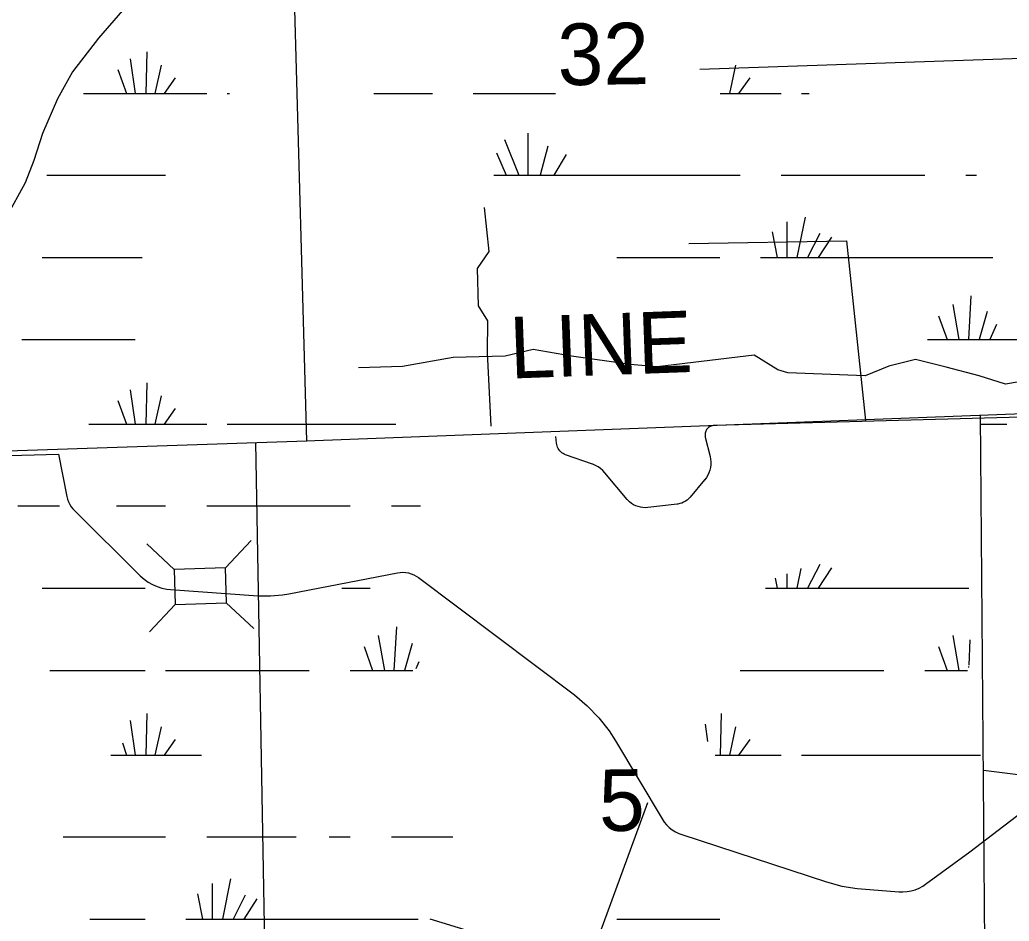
# Model space of a CAD drawing. Extents: x 2480962 to 2688785, y 277103 to 599240.
# Drawn here: x 2583671 to 2590907, y 526041 to 532634 of the extents above; entities that cross this region are included whole.
import ezdxf

# ---------------------------------------------------------------- set-up
doc = ezdxf.new("R2010")
doc.units = 0
for name, color, linetype in [('Local Roads Improved', 7, 'Continuous'), ('Section Lines', 7, 'Continuous'), ('Section Numbers', 7, 'Continuous'), ('Swamps', 7, 'Continuous'), ('Township and Range lines', 7, 'Continuous'), ('Uninventoried Roads and Features', 7, 'Continuous')]:
    doc.layers.add(name, color=color, linetype=linetype)

msp = doc.modelspace()

# ---------------------------------------------------------------- linework, layer by layer
at = {"layer": 'Local Roads Improved'}
msp.add_lwpolyline([(2584422.341, 532701.47), (2584246.39, 532498.792), (2584057.076, 532253.797), (2583945.714, 532055.574), (2583836.58, 531801.67), (2583774.218, 531605.674), (2583709.628, 531440.86), (2583571.54, 531186.956)], dxfattribs=at)
at = {"layer": 'Section Lines'}
for p, q in [((2585770.198, 529554.036), (2585621.138, 534894.25)), ((2590695.531, 529742.256), (2590739.116, 524343.95)), ((2585491.167, 524187.718), (2585398.167, 529541.495))]:
    msp.add_line(p, q, dxfattribs=at)
at = {"layer": 'Swamps'}
for points in [[(2584599.953, 532399.568), (2584592.456, 532095.194)], [(2584477.453, 532347.567), (2584514.706, 532095.193)], [(2584703.954, 532303.07), (2584659.456, 532095.195)], [(2588905.203, 532303.007), (2588860.705, 532095.194)], [(2584388.454, 532269.628), (2584451.456, 532095.192)], [(2584807.705, 532210.259), (2584726.206, 532095.196)], [(2589009.204, 532210.259), (2588927.455, 532095.195)], [(2584135.956, 532095.187), (2584451.456, 532095.192)], [(2584451.456, 532095.192), (2584514.706, 532095.193)], [(2584514.706, 532095.193), (2584592.456, 532095.194)], [(2584592.456, 532095.194), (2584659.456, 532095.195)], [(2584659.456, 532095.195), (2584726.206, 532095.196)], [(2584726.206, 532095.196), (2585037.956, 532095.201)], [(2585186.456, 532095.203), (2585204.956, 532095.203)], [(2586258.956, 532095.219), (2586689.456, 532095.225)], [(2586986.456, 532095.23), (2587587.706, 532095.176)], [(2588793.955, 532095.193), (2588860.705, 532095.194)], [(2588860.705, 532095.194), (2588927.455, 532095.195)], [(2588927.455, 532095.195), (2589239.205, 532095.2)], [(2589387.705, 532095.202), (2589443.455, 532095.203)], [(2587387.209, 531805.737), (2587387.213, 531497.675)], [(2587216.46, 531757.484), (2587320.463, 531497.674)], [(2587157.211, 531660.984), (2587227.713, 531497.672)], [(2587531.96, 531709.239), (2587476.213, 531497.676)], [(2587665.711, 531649.803), (2587576.463, 531497.678)], [(2583868.713, 531497.686), (2584737.213, 531497.699)], [(2587138.463, 531497.671), (2587227.713, 531497.672)], [(2587227.713, 531497.672), (2587320.463, 531497.674)], [(2587320.463, 531497.674), (2587387.213, 531497.675)], [(2587387.213, 531497.675), (2587476.213, 531497.676)], [(2587476.213, 531497.676), (2587576.463, 531497.678)], [(2587576.463, 531497.678), (2588938.712, 531497.636)], [(2589239.212, 531497.64), (2590289.462, 531497.656)], [(2590590.212, 531497.66), (2590668.212, 531497.661)], [(2589279.966, 531156.204), (2589279.969, 530896.393)], [(2589413.716, 531189.644), (2589354.219, 530896.394)], [(2589172.467, 531082.016), (2589209.469, 530896.392)], [(2589521.217, 531070.833), (2589432.219, 530896.395)], [(2589606.717, 531044.897), (2589510.219, 530896.397)], [(2583835.471, 530896.437), (2584566.47, 530896.448)], [(2588036.719, 530896.437), (2588790.219, 530896.386)], [(2589086.969, 530896.39), (2589209.469, 530896.392)], [(2589209.469, 530896.392), (2589279.969, 530896.393)], [(2589279.969, 530896.393), (2589354.219, 530896.394)], [(2589354.219, 530896.394), (2589432.219, 530896.395)], [(2589432.219, 530896.395), (2589510.219, 530896.397)], [(2589510.219, 530896.397), (2590786.969, 530896.416)], [(2590627.222, 530614.351), (2590608.726, 530295.165)], [(2590493.723, 530551.225), (2590538.226, 530295.164)], [(2590745.973, 530499.291), (2590686.726, 530295.166)], [(2590389.724, 530469.598), (2590452.976, 530295.163)], [(2590812.974, 530406.48), (2590764.726, 530295.168)], [(2583686.978, 530295.188), (2584514.727, 530295.2)], [(2590308.226, 530295.161), (2590452.976, 530295.163)], [(2590452.976, 530295.163), (2590538.226, 530295.164)], [(2590538.226, 530295.164), (2590608.726, 530295.165)], [(2590608.726, 530295.165), (2590686.726, 530295.166)], [(2590686.726, 530295.166), (2590764.726, 530295.168)], [(2590764.726, 530295.168), (2591113.475, 530295.173)], [(2584599.981, 529979.702), (2584592.485, 529675.39)], [(2584477.482, 529927.763), (2584514.485, 529675.389)], [(2584388.483, 529849.825), (2584451.485, 529675.388)], [(2584703.982, 529883.204), (2584659.235, 529675.391)], [(2584807.733, 529790.393), (2584726.235, 529675.392)], [(2584176.985, 529675.384), (2584451.485, 529675.388)], [(2584451.485, 529675.388), (2584514.485, 529675.389)], [(2584514.485, 529675.389), (2584592.485, 529675.39)], [(2584592.485, 529675.39), (2584659.235, 529675.391)], [(2584659.235, 529675.391), (2584726.235, 529675.392)], [(2584726.235, 529675.392), (2585037.985, 529675.397)], [(2585186.484, 529675.399), (2586422.234, 529675.355)], [(2590694.233, 529675.356), (2590890.733, 529675.359)], [(2583657.242, 529077.817), (2583961.492, 529077.821)], [(2584377.242, 529077.827), (2584737.242, 529077.833)], [(2585037.992, 529077.837), (2586088.241, 529077.853)], [(2586388.991, 529077.857), (2586600.491, 529077.86)], [(2589383.995, 528621.341), (2589354.247, 528476.591)], [(2589521.245, 528651.03), (2589432.247, 528476.592)], [(2589606.745, 528625.032), (2589510.247, 528476.593)], [(2589194.746, 528550.838), (2589209.497, 528476.589)], [(2589279.996, 528580.527), (2589279.997, 528476.59)], [(2583835.499, 528476.572), (2584588.749, 528476.583)], [(2586025.248, 528476.604), (2586232.998, 528476.607)], [(2589124.247, 528476.587), (2589209.497, 528476.589)], [(2589209.497, 528476.589), (2589279.997, 528476.59)], [(2589279.997, 528476.59), (2589354.247, 528476.591)], [(2589354.247, 528476.591), (2589432.247, 528476.592)], [(2589432.247, 528476.592), (2589510.247, 528476.593)], [(2589510.247, 528476.593), (2590612.496, 528476.609)], [(2586426.001, 528194.548), (2586407.505, 527875.362)], [(2586292.252, 528131.421), (2586337.005, 527875.361)], [(2590493.75, 528131.422), (2590538.253, 527875.361)], [(2590620.001, 528097.986), (2590612.503, 527912.425)], [(2586188.503, 528049.795), (2586251.505, 527875.36)], [(2586541.003, 528072.05), (2586485.255, 527875.363)], [(2590389.751, 528049.796), (2590452.753, 527875.359)], [(2586589.254, 527938.427), (2586567.005, 527886.489)], [(2590608.753, 527905.05), (2590608.753, 527897.612)], [(2583891.006, 527875.325), (2584588.756, 527875.335)], [(2584737.256, 527875.337), (2585787.505, 527875.353)], [(2586088.255, 527875.357), (2586251.505, 527875.36)], [(2586251.505, 527875.36), (2586337.005, 527875.361)], [(2586337.005, 527875.361), (2586407.505, 527875.362)], [(2586407.505, 527875.362), (2586485.255, 527875.363)], [(2586485.255, 527875.363), (2586544.755, 527875.364)], [(2588938.504, 527875.337), (2589989.003, 527875.352)], [(2590289.503, 527875.357), (2590452.753, 527875.359)], [(2590452.753, 527875.359), (2590538.253, 527875.361)], [(2590538.253, 527875.361), (2590601.253, 527875.362)], [(2584600.009, 527559.898), (2584592.513, 527255.524)], [(2588801.258, 527559.836), (2588793.761, 527255.525)], [(2584477.51, 527507.897), (2584514.513, 527255.523)], [(2584703.761, 527463.4), (2584659.263, 527255.525)], [(2588682.509, 527481.897), (2588701.01, 527355.71)], [(2588905.259, 527463.338), (2588860.761, 527255.526)], [(2584421.762, 527344.584), (2584451.513, 527255.522)], [(2584807.762, 527370.59), (2584726.263, 527255.526)], [(2589009.01, 527370.59), (2588927.511, 527255.527)], [(2584336.513, 527255.521), (2584451.513, 527255.522)], [(2584451.513, 527255.522), (2584514.513, 527255.523)], [(2584514.513, 527255.523), (2584592.513, 527255.524)], [(2584592.513, 527255.524), (2584659.263, 527255.525)], [(2584659.263, 527255.525), (2584726.263, 527255.526)], [(2584726.263, 527255.526), (2585000.763, 527255.53)], [(2588756.761, 527255.524), (2588793.761, 527255.525)], [(2588793.761, 527255.525), (2588860.761, 527255.526)], [(2588860.761, 527255.526), (2588927.511, 527255.527)], [(2588927.511, 527255.527), (2589239.261, 527255.532)], [(2589387.761, 527255.534), (2590697.76, 527255.553)], [(2583987.52, 526658.018), (2584737.27, 526658.029)], [(2585038.02, 526657.971), (2585691.02, 526657.981)], [(2585932.269, 526657.985), (2586088.269, 526657.987)], [(2586388.769, 526657.991), (2586838.019, 526657.998)], [(2585078.774, 526316.535), (2585078.777, 526056.724)], [(2585212.273, 526349.975), (2585153.027, 526056.725)], [(2584971.025, 526242.347), (2585008.277, 526056.723)], [(2585320.025, 526231.164), (2585230.777, 526056.726)], [(2585405.275, 526205.228), (2585308.777, 526056.728)], [(2584184.277, 526056.773), (2584588.777, 526056.779)], [(2584885.777, 526056.721), (2585008.277, 526056.723)], [(2585008.277, 526056.723), (2585078.777, 526056.724)], [(2585078.777, 526056.724), (2585153.027, 526056.725)], [(2585153.027, 526056.725), (2585230.777, 526056.726)], [(2585230.777, 526056.726), (2585308.777, 526056.728)], [(2585308.777, 526056.728), (2586585.526, 526056.747)], [(2588036.775, 526056.768), (2588790.025, 526056.717)]]:
    msp.add_lwpolyline(points, dxfattribs=at)
at = {"layer": 'Township and Range lines'}
for p, q in [((2585766.001, 529554.884), (2591081.271, 529756.917)), ((2580418.292, 529373.624), (2585770.198, 529554.036))]:
    msp.add_line(p, q, dxfattribs=at)
at = {"layer": 'Uninventoried Roads and Features'}
for p, q in [((2588644.489, 532272.774), (2592177.103, 532394.776)), ((2590996.838, 529726.495), (2588748.344, 529666.68)), ((2587596.4, 529536.954), (2587591.668, 529586.026)), ((2588684.184, 529582.198), (2588719.531, 529440.91)), ((2580467.72, 529359.996), (2583953.345, 529457.551)), ((2583953.345, 529457.551), (2584014.792, 529146.842)), ((2587859.48, 529383.323), (2587662.577, 529452.487)), ((2588113.074, 529126.501), (2587949.701, 529320.948)), ((2588679.467, 529268.245), (2588572.731, 529141.815)), ((2584068.526, 529046.741), (2584552.32, 528567.453)), ((2588479.696, 529091.854), (2588263.681, 529066.69)), ((2585174.418, 528625.09), (2585362.469, 528825.682)), ((2584799.614, 528612.996), (2584599.022, 528801.047)), ((2585174.418, 528625.09), (2584799.614, 528612.996)), ((2584799.614, 528612.996), (2584807.87, 528357.13)), ((2585182.674, 528369.224), (2585174.418, 528625.09)), ((2585638.801, 528435.019), (2586432.228, 528589.764)), ((2586587.115, 528554.08), (2587727.014, 527695.617)), ((2584773.288, 528467.186), (2585414.803, 528421.407)), ((2584807.87, 528357.129), (2584619.819, 528156.537)), ((2584807.87, 528357.13), (2585182.674, 528369.224)), ((2585181.29, 528370.522), (2585381.882, 528182.471)), ((2588028.506, 527359.636), (2588368.375, 526789.271)), ((2590992.309, 527107.988), (2590719.476, 527142.088)), ((2588262.802, 526905.594), (2587371.008, 524479.186)), ((2588512.53, 526673.972), (2589571.042, 526328.037)), ((2590293.938, 526310.762), (2590619.708, 526548.463)), ((2589827.423, 526276.898), (2590099.554, 526255.658)), ((2587900.049, 525681.624), (2586672.961, 526056.878))]:
    msp.add_line(p, q, dxfattribs=at)
for points in [[(2587068.109, 531260.255), (2587100.681, 530938.564), (2587014.888, 530815.106), (2587023.211, 530541.156), (2587091.289, 530432.578), (2587088.988, 530200.871), (2587116.971, 529662.867)], [(2588564.35, 530998.873), (2589716.694, 531017.766), (2589855.361, 529702.22)], [(2591376.747, 530097.739), (2591228.431, 530092.631), (2591064.8, 530000.324), (2590880.461, 529969.35), (2590688.225, 530028.937), (2590445.756, 530093.241), (2590222.781, 530148.309), (2590027.242, 530101.65), (2589853.483, 530030.361), (2589288.173, 530051.071), (2589214.416, 530072.655), (2589042.247, 530180.935), (2588332.891, 530096.243), (2588135.864, 530113.258), (2587706.5, 530173.559), (2587425.857, 530221.6), (2587220.684, 530174.734), (2586841.155, 530164.675), (2586470.64, 530098.824), (2586148.96, 530088.072)], [(2588748.344, 529666.68), (2588741.248, 529666.119), (2588734.25, 529664.819), (2588727.426, 529662.794), (2588720.851, 529660.068), (2588714.598, 529656.669), (2588708.734, 529652.635), (2588703.323, 529648.009), (2588698.426, 529642.844), (2588694.095, 529637.195), (2588690.378, 529631.125), (2588687.316, 529624.699), (2588684.943, 529617.988), (2588683.284, 529611.066), (2588682.358, 529604.009), (2588682.175, 529596.893), (2588682.736, 529589.798), (2588684.036, 529582.799), (2588684.184, 529582.198)], [(2587662.577, 529452.487), (2587652.929, 529456.455), (2587643.748, 529461.409), (2587635.135, 529467.296), (2587627.185, 529474.051), (2587619.985, 529481.601), (2587613.613, 529489.861), (2587608.14, 529498.743), (2587603.625, 529508.148), (2587600.116, 529517.973), (2587597.655, 529528.11), (2587596.4, 529536.954)], [(2588719.531, 529440.91), (2588723.431, 529420.93), (2588725.221, 529400.651), (2588724.883, 529380.296), (2588722.418, 529360.088), (2588717.854, 529340.248), (2588711.241, 529320.994), (2588702.653, 529302.537), (2588692.182, 529285.078), (2588679.943, 529268.81), (2588679.467, 529268.245)], [(2587949.701, 529320.948), (2587934.857, 529336.843), (2587918.435, 529351.101), (2587900.612, 529363.564), (2587881.583, 529374.095), (2587861.559, 529382.58), (2587859.48, 529383.323)], [(2584014.792, 529146.842), (2584019.764, 529127.17), (2584026.766, 529108.127), (2584035.72, 529089.919), (2584046.528, 529072.747), (2584059.071, 529056.8), (2584068.526, 529046.741)], [(2588263.681, 529066.69), (2588245.83, 529065.553), (2588227.958, 529066.289), (2588210.261, 529068.887), (2588192.933, 529073.322), (2588176.163, 529079.545), (2588160.136, 529087.486), (2588145.026, 529097.057), (2588131, 529108.157), (2588118.21, 529120.662), (2588113.074, 529126.501)], [(2588572.731, 529141.815), (2588562.456, 529130.862), (2588551.091, 529121.043), (2588538.763, 529112.466), (2588525.605, 529105.224), (2588511.763, 529099.397), (2588497.387, 529095.05), (2588482.636, 529092.228), (2588479.696, 529091.854)], [(2584552.32, 528567.453), (2584579.605, 528543.115), (2584609.283, 528521.764), (2584641.031, 528503.632), (2584674.502, 528488.918), (2584709.326, 528477.783), (2584745.123, 528470.348), (2584773.288, 528467.186)], [(2586432.228, 528589.764), (2586452.471, 528592.622), (2586472.902, 528593.348), (2586493.297, 528591.936), (2586513.433, 528588.398), (2586533.089, 528582.775), (2586552.049, 528575.129), (2586570.106, 528565.542), (2586587.062, 528554.121), (2586587.115, 528554.08)], [(2585414.803, 528421.407), (2585504.07, 528419.723), (2585593.025, 528427.377), (2585638.801, 528435.019)], [(2587727.014, 527695.617), (2587820.931, 527616.857), (2587906.102, 527528.711), (2587981.593, 527432.144), (2588028.506, 527359.636)], [(2590619.709, 526548.463), (2591591.761, 527293.021)], [(2588368.375, 526789.271), (2588383.677, 526766.405), (2588401.285, 526745.263), (2588421.007, 526726.077), (2588442.627, 526709.059), (2588465.906, 526694.393), (2588490.592, 526682.242), (2588512.53, 526673.972)], [(2589571.042, 526328.037), (2589682.324, 526298.016), (2589796.134, 526279.791), (2589827.423, 526276.898)], [(2590099.554, 526255.658), (2590130.038, 526254.88), (2590160.436, 526257.292), (2590190.415, 526262.869), (2590219.647, 526271.548), (2590247.812, 526283.235), (2590274.599, 526297.803), (2590293.938, 526310.762)]]:
    msp.add_lwpolyline(points, dxfattribs=at)

# ---------------------------------------------------------------- texts
at = {"layer": 'Section Numbers'}
for s, rotation, p in [('32', 0.8220194, (2587606.522, 532154.688)), ('LINE', 2.0856139, (2587259.998, 530009.746)), ('5', 0.8220278, (2587909.131, 526699.34))]:
    msp.add_text(s, height=450, rotation=rotation, dxfattribs=at).set_placement(p)

doc.saveas('drawing.dxf')
